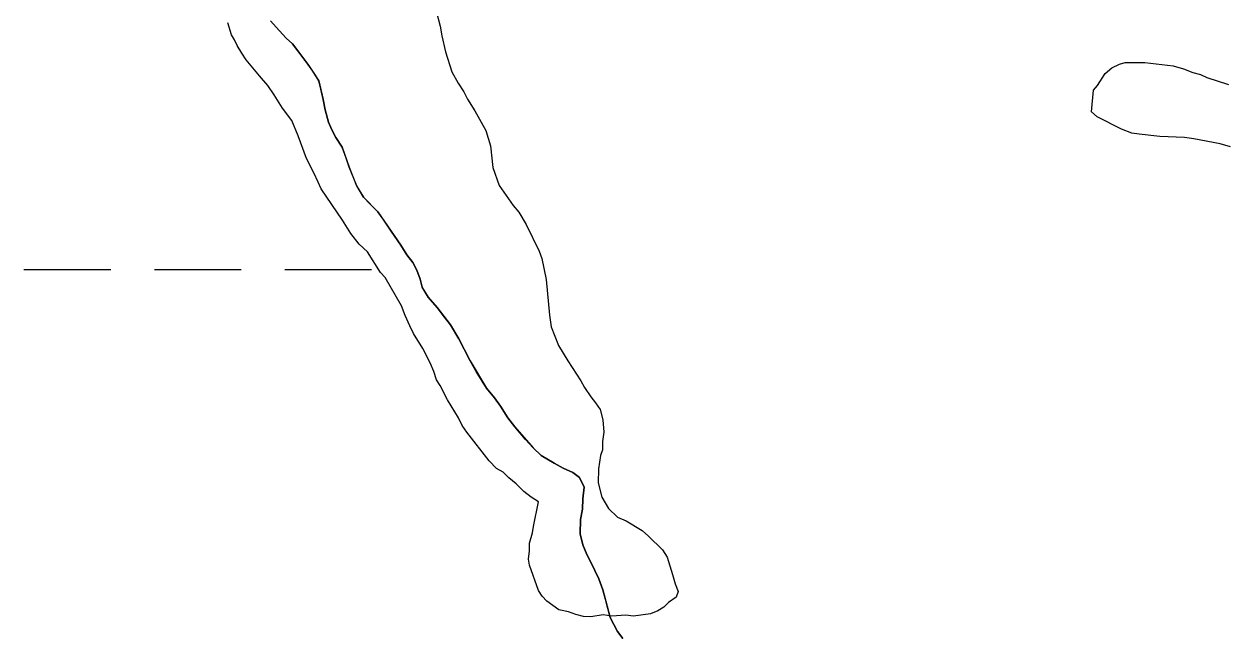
# Model space of a CAD drawing. Extents: x 3177185 to 3215018, y 812988 to 838321.
# Drawn here: x 3186873.1 to 3187315, y 835882.2 to 836107.1 of the extents above; entities that cross this region are included whole.
import ezdxf

# ---------------------------------------------------------------- set-up
doc = ezdxf.new("R2010")
doc.units = 0
for name, color, linetype in [('V-SITE-VEGE', 7, 'Continuous'), ('V-TOPO-SHOR', 7, 'Continuous'), ('V-WETL-SWMP', 7, 'Continuous')]:
    doc.layers.add(name, color=color, linetype=linetype)

msp = doc.modelspace()

# ---------------------------------------------------------------- linework, layer by layer
at = {"layer": 'V-SITE-VEGE'}
for points in [[(3187025, 836111.5), (3187026.32, 836106.27), (3187026.97, 836102.8), (3187028.28, 836096.88), (3187030.62, 836089.56), (3187033, 836085.36), (3187035.04, 836082.21), (3187036.39, 836079.42), (3187039.11, 836075.21), (3187043.19, 836067.87), (3187044.85, 836062.3), (3187045.79, 836054.3), (3187048.14, 836047.67), (3187053.25, 836040.32), (3187055.3, 836037.86), (3187058.02, 836033.31), (3187062.76, 836023.53), (3187063.76, 836020.74), (3187065.4, 836013.09), (3187066.62, 835999.88), (3187067.26, 835995.7), (3187069.95, 835988.72), (3187073.35, 835983.13), (3187078.12, 835975.78), (3187079.48, 835973.33), (3187081.86, 835969.83), (3187083.57, 835967.72), (3187085.28, 835965.27), (3187086.27, 835961.44), (3187086.56, 835956.92), (3187086.17, 835953.46), (3187086.13, 835950.33), (3187085.41, 835948.26), (3187084.65, 835943.41), (3187084.58, 835938.2), (3187085.91, 835932.98), (3187088.28, 835928.78), (3187091.71, 835925.61), (3187094.82, 835924.18), (3187100.68, 835920.64), (3187103.08, 835918.53), (3187108.23, 835913.6), (3187109.93, 835910.8), (3187111.93, 835904.53), (3187112.93, 835901.04), (3187113.93, 835898.25), (3187113.21, 835896.18), (3187110.41, 835894.13), (3187108.65, 835892.42), (3187106.55, 835891.05), (3187103.76, 835890.05), (3187097.5, 835889.09), (3187094.73, 835889.47), (3187089.52, 835889.19), (3187086.39, 835889.58), (3187081.87, 835888.94), (3187079.1, 835888.97), (3187076.33, 835889.7), (3187073.57, 835890.78), (3187070.1, 835891.52), (3187065.63, 835894.7), (3187063.92, 835896.46), (3187062.56, 835898.56), (3187059.2, 835907.97), (3187058.88, 835910.06), (3187059.27, 835913.18), (3187059.31, 835915.96), (3187060.4, 835919.76), (3187060.77, 835922.19), (3187062.62, 835931.19)], [(3187062.62, 835931.19), (3187059.87, 835932.96), (3187057.12, 835935.08), (3187054.38, 835937.89), (3187051.63, 835940.01), (3187049.57, 835942.12), (3187047.16, 835943.54), (3187044.42, 835946.35), (3187036.22, 835956.87), (3187034.51, 835959.32), (3187033.16, 835962.11), (3187029.08, 835968.76), (3187026.37, 835974.01), (3187025.01, 835976.1), (3187024.01, 835979.24), (3187022.66, 835982.38), (3187019.95, 835987.62), (3187016.55, 835993.22), (3187015.2, 835996.02), (3187013.51, 835999.86), (3187012.16, 836003.35), (3187006.05, 836013.84), (3187004.33, 836015.6), (3186999.57, 836023.3), (3186996.48, 836026.11), (3186993.41, 836029.97), (3186990.35, 836034.87), (3186982.51, 836046.43), (3186981.5, 836048.87), (3186979.81, 836052.36), (3186977.1, 836057.6), (3186974.08, 836065.97), (3186971.72, 836071.56), (3186968.31, 836076.11), (3186965.24, 836081.01), (3186962.86, 836084.52), (3186959.78, 836088.03), (3186954.99, 836093.99), (3186953.29, 836096.44), (3186951.59, 836099.24), (3186950.58, 836101.34), (3186949.55, 836103.08), (3186948.22, 836107.61)], [(3187266.15, 836074.76), (3187266.95, 836082.73), (3187268.36, 836084.45), (3187271.19, 836088.92), (3187273.65, 836090.97), (3187276.44, 836092.33), (3187278.53, 836093), (3187285.82, 836092.91), (3187296.22, 836091.73), (3187300.03, 836090.64), (3187303.48, 836089.21), (3187306.25, 836088.48), (3187308.67, 836087.41), (3187316.62, 836084.88)], [(3187317.37, 836061.95), (3187313.56, 836063.04), (3187303.87, 836064.9), (3187300.4, 836065.29), (3187291.38, 836065.75), (3187283.75, 836066.55), (3187280.98, 836066.93), (3187277.18, 836068.37), (3187268.21, 836072.99), (3187266.15, 836074.76)]]:
    msp.add_lwpolyline(points, dxfattribs=at)
at = {"layer": 'V-TOPO-SHOR'}
for points in [[(3187046.36, 835969.53), (3187043.36, 835973.11), (3187039.63, 835979.25), (3187037.4, 835983.08), (3187035.17, 835987.42), (3187033.19, 835991.25), (3187030.21, 835996.36), (3187027.97, 835999.18), (3187025.22, 836002.76), (3187021.97, 836006.61), (3187019.74, 836010.19), (3187019.02, 836013.24), (3187017.79, 836016.55), (3187016.3, 836019.36), (3187014.06, 836022.18), (3187011.82, 836025.76), (3187008.33, 836030.87), (3187005.35, 836035.22), (3187003.35, 836038.04), (3187000.6, 836040.86), (3186998.1, 836043.43), (3186995.62, 836047.52), (3186992.91, 836054.4), (3186991.69, 836057.71), (3186990.22, 836061.79), (3186987.98, 836065.37), (3186986.49, 836068.18), (3186985.26, 836070.98), (3186984.05, 836075.56), (3186983.34, 836079.37), (3186982.37, 836083.19), (3186981.65, 836086.24), (3186979.42, 836089.82), (3186977.67, 836092.38), (3186973.93, 836097.25), (3186971.93, 836099.81), (3186969.68, 836101.86), (3186965.93, 836105.97), (3186963.93, 836108.28)], [(3187093.67, 835880.92), (3187091.67, 835883.48), (3187088.94, 835888.59), (3187087.25, 835895.21), (3187086.29, 835898.77), (3187084.81, 835902.84), (3187083.33, 835905.91), (3187081.85, 835908.97), (3187080.37, 835911.78), (3187078.89, 835915.35), (3187077.93, 835919.42), (3187077.99, 835924.74), (3187078.8, 835928.53), (3187078.85, 835932.34), (3187079.41, 835936.64), (3187077.68, 835940.21), (3187075.17, 835942.02), (3187071.64, 835943.59), (3187068.37, 835945.41), (3187063.58, 835948.26), (3187060.58, 835951.08), (3187057.83, 835954.16), (3187055.83, 835956.47), (3187053.83, 835958.78), (3187051.33, 835962.1), (3187048.6, 835966.45), (3187046.36, 835969.53)]]:
    msp.add_lwpolyline(points, dxfattribs=at)
at = {"layer": 'V-WETL-SWMP'}
for p, q in [((3186963.93, 836108.28), (3186965.93, 836105.97)), ((3186965.93, 836105.97), (3186969.68, 836101.86)), ((3186969.68, 836101.86), (3186971.93, 836099.81)), ((3186971.93, 836099.81), (3186977.67, 836092.38)), ((3186977.67, 836092.38), (3186979.41, 836089.82)), ((3186979.41, 836089.82), (3186981.65, 836086.24)), ((3186981.65, 836086.24), (3186983.34, 836079.37)), ((3186983.34, 836079.37), (3186984.05, 836075.56)), ((3186984.05, 836075.56), (3186985.26, 836070.98)), ((3186985.26, 836070.98), (3186986.49, 836068.18)), ((3186986.49, 836068.18), (3186987.98, 836065.37)), ((3186987.98, 836065.37), (3186990.22, 836061.79)), ((3186990.22, 836061.79), (3186992.91, 836054.4)), ((3186992.91, 836054.4), (3186995.61, 836047.52)), ((3186995.61, 836047.52), (3186998.1, 836043.43)), ((3186998.1, 836043.43), (3187003.35, 836038.04)), ((3187003.35, 836038.04), (3187011.82, 836025.76)), ((3187011.82, 836025.76), (3187014.06, 836022.18)), ((3187014.06, 836022.18), (3187016.3, 836019.36)), ((3186873.13, 836016.75), (3186905.13, 836016.75)), ((3186921.13, 836016.75), (3186953.13, 836016.75)), ((3186969.13, 836016.75), (3187001.13, 836016.75)), ((3187016.3, 836019.36), (3187017.79, 836016.55)), ((3187017.79, 836016.55), (3187019.02, 836013.24)), ((3187019.02, 836013.24), (3187019.74, 836010.18)), ((3187019.74, 836010.18), (3187021.97, 836006.61)), ((3187021.97, 836006.61), (3187025.22, 836002.76)), ((3187025.22, 836002.76), (3187030.21, 835996.36)), ((3187030.21, 835996.36), (3187033.19, 835991.25)), ((3187033.19, 835991.25), (3187037.4, 835983.08)), ((3187037.4, 835983.08), (3187043.36, 835973.11)), ((3187043.36, 835973.11), (3187046.36, 835969.52)), ((3187046.36, 835969.52), (3187048.6, 835966.45)), ((3187048.6, 835966.45), (3187051.33, 835962.11)), ((3187051.33, 835962.11), (3187053.83, 835958.78)), ((3187053.83, 835958.78), (3187060.58, 835951.08)), ((3187060.58, 835951.08), (3187063.58, 835948.26)), ((3187063.58, 835948.26), (3187068.36, 835945.41)), ((3187068.36, 835945.41), (3187071.64, 835943.59)), ((3187071.64, 835943.59), (3187075.17, 835942.02)), ((3187075.17, 835942.02), (3187077.68, 835940.21)), ((3187077.68, 835940.21), (3187079.41, 835936.64)), ((3187079.41, 835936.64), (3187078.85, 835932.34)), ((3187078.85, 835932.34), (3187078.8, 835928.53)), ((3187078.8, 835928.53), (3187077.99, 835924.74)), ((3187077.99, 835924.74), (3187077.92, 835919.42)), ((3187077.92, 835919.42), (3187078.89, 835915.35)), ((3187078.89, 835915.35), (3187080.36, 835911.78)), ((3187080.36, 835911.78), (3187081.85, 835908.97)), ((3187081.85, 835908.97), (3187084.81, 835902.84)), ((3187084.81, 835902.84), (3187086.28, 835898.77)), ((3187086.28, 835898.77), (3187088.94, 835888.59)), ((3187088.94, 835888.59), (3187091.67, 835883.48)), ((3187091.67, 835883.48), (3187093.67, 835880.92))]:
    msp.add_line(p, q, dxfattribs=at)

doc.saveas('drawing.dxf')
